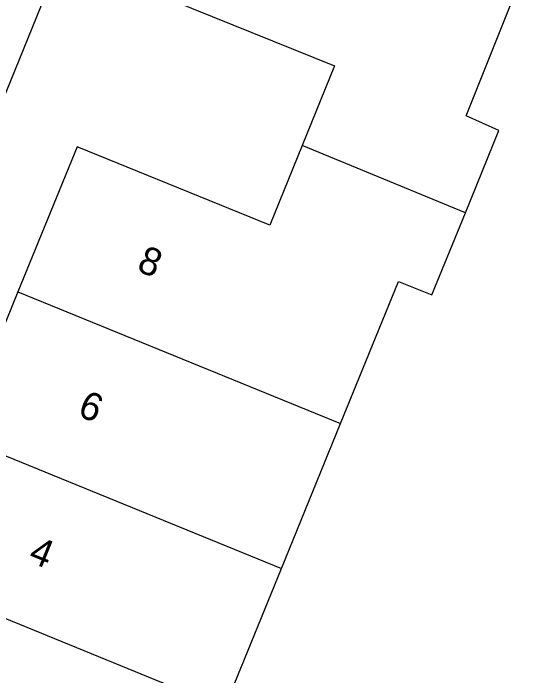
# Model space of a CAD drawing. Extents: x 136000 to 141014, y 402000 to 403500.
# Drawn here: x 138957.76 to 138976.1, y 402757.28 to 402781.04 of the extents above; entities that cross this region are included whole.
import ezdxf

# ---------------------------------------------------------------- set-up
doc = ezdxf.new("R2010")
doc.units = 0
for name, color, linetype in [('gg-anno-huisnummerreeks BGT', 7, 'Continuous'), ('gg-bbg-hoofdgebouw', 7, 'Continuous'), ('gg-bbg-tussenscheiding', 7, 'Continuous'), ('gg-knt-verharding', 7, 'Continuous')]:
    doc.layers.add(name, color=color, linetype=linetype)

msp = doc.modelspace()

# ---------------------------------------------------------------- linework, layer by layer
at = {"layer": 'gg-bbg-hoofdgebouw'}
for p, q in [((138967.38, 402761.132), (138969.497, 402766.329)), ((138965.342, 402756.129), (138967.38, 402761.132))]:
    msp.add_line(p, q, dxfattribs=at)
for points in [[(138964.786, 402787.033), (138962.675, 402781.833), (138969.281, 402779.151), (138968.12, 402776.293)], [(138974.001, 402777.36), (138976.097, 402782.625), (138975.011, 402783.084)], [(138973.969, 402773.882), (138975.17, 402776.828), (138974.001, 402777.36)], [(138968.12, 402776.293), (138966.958, 402773.434), (138960.05, 402776.241), (138957.932, 402771.044)], [(138969.497, 402766.329), (138971.569, 402771.414), (138972.768, 402770.936), (138973.969, 402773.882)], [(138957.932, 402771.044), (138955.813, 402765.847), (138956.128, 402765.719)]]:
    msp.add_lwpolyline(points, dxfattribs=at)
at = {"layer": 'gg-bbg-tussenscheiding'}
for p, q in [((138973.969, 402773.882), (138968.12, 402776.293)), ((138957.932, 402771.044), (138969.497, 402766.329)), ((138956.128, 402765.719), (138967.38, 402761.132)), ((138954.085, 402760.718), (138965.342, 402756.129))]:
    msp.add_line(p, q, dxfattribs=at)
at = {"layer": 'gg-knt-verharding'}
msp.add_lwpolyline([(138973.094, 402816.599), (138948.422, 402755.867), (138948.556, 402755.795)], dxfattribs=at)

# ---------------------------------------------------------------- texts
at = {"layer": 'gg-anno-huisnummerreeks BGT'}
for s, p in [('8', (138962.146, 402771.817)), ('6', (138960.027, 402766.619)), ('4', (138958.26, 402761.39))]:
    msp.add_text(s, height=1, rotation=337.8, dxfattribs=at).set_placement(p)

doc.saveas('drawing.dxf')
